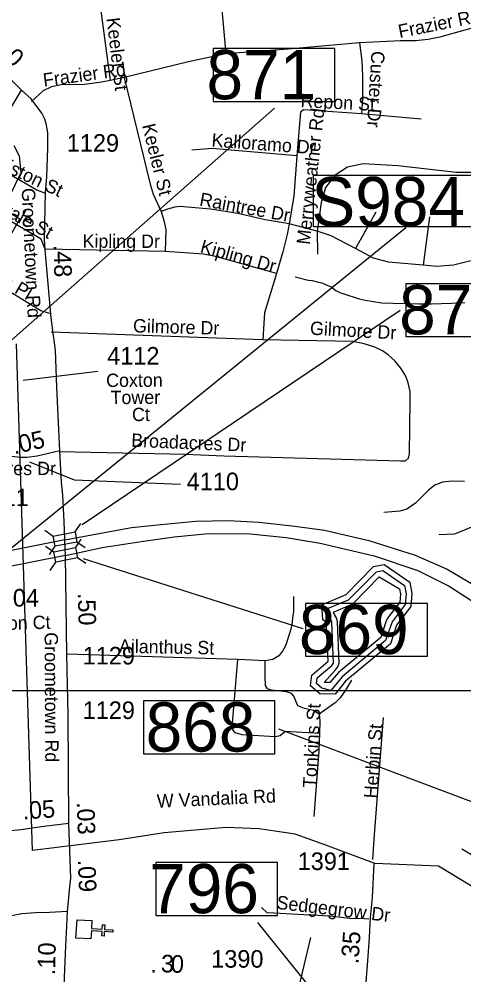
# Model space of a CAD drawing. Extents: x 1662474 to 1856135, y 779280 to 917889.
# Drawn here: x 1743675 to 1746839, y 824566 to 831364 of the extents above; entities that cross this region are included whole.
import ezdxf

# ---------------------------------------------------------------- set-up
doc = ezdxf.new("R2010")
doc.units = 0
for name, color, linetype in [('Exist Boundary Political City Limit New', 7, 'Continuous'), ('Exist Cultural Church CELL', 7, 'Continuous'), ('Exist Hydrographic Buffer Line', 7, 'Continuous'), ('Exist Hydrographic Misc Water Feature', 7, 'Continuous'), ('Exist Hydrographic Pond Over 1500 Sq Ft', 7, 'Continuous'), ('Exist Road Non-System Type 51', 7, 'Continuous'), ('Exist Road Non-System Type 51 Label', 7, 'Continuous'), ('Exist Road Primary Interstate Divided Center Attributed', 7, 'Continuous'), ('Exist Road Primary Interstate Structure Ovrhead Sign CELL', 7, 'Continuous'), ('Exist Road Primary Interstate Structure Standard Bridge CELL', 7, 'Continuous'), ('Exist Road Primary Interstate Structure Standard Bridge Number Label', 7, 'Continuous'), ('Exist Road Secondary Mileage Hundredths English Label', 7, 'Continuous'), ('Exist Road Secondary Mileage Tenths English Label', 7, 'Continuous'), ('Exist Road Secondary Structure Standard Bridge Number Label', 7, 'Continuous'), ('Exist Road Secondary Type 51 Attributed', 7, 'Continuous'), ('Exist Road Secondary Type 51 Label', 7, 'Continuous'), ('Exist Road Secondary Type 51 Number Label', 7, 'Continuous'), ('Map Preparation Boundary City Limit Buffer Line', 7, 'Continuous'), ('Map Preparation Inset Cut Line', 7, 'Continuous')]:
    doc.layers.add(name, color=color, linetype=linetype)

msp = doc.modelspace()

# ---------------------------------------------------------------- linework, layer by layer
at = {"layer": 'Exist Boundary Political City Limit New'}
for points in [[(1743420.2, 829483.6), (1743679.2, 829942.9), (1743560.9, 830009.6), (1743689.2, 830274), (1743677.8, 830388.5), (1743640.9, 830462.1)], [(1747236.8, 824988.7), (1746658.6, 825338), (1746206.1, 825357.3), (1745856.4, 825489.2), (1745637.9, 825567.8), (1745381.8, 825605.6), (1745147.2, 825613.4), (1744707.5, 825575.3), (1744386, 825527.4), (1743769.8, 825450.9), (1743657, 829053.9)]]:
    msp.add_lwpolyline(points, dxfattribs=at)
at = {"layer": 'Exist Cultural Church CELL'}
msp.add_lwpolyline([(1744193.7, 824951.9), (1744190.4, 824895), (1744266.4, 824890.5), (1744268.3, 824922.4), (1744284.3, 824921.5), (1744282.4, 824889.5), (1744342.4, 824886), (1744341.4, 824870), (1744281.4, 824873.5), (1744279.5, 824841.6), (1744263.6, 824842.5), (1744265.5, 824874.5), (1744189.5, 824879), (1744185.9, 824821.5), (1744079.6, 824827.8), (1744087.4, 824958.2)], close=True, dxfattribs=at)
at = {"layer": 'Exist Hydrographic Buffer Line'}
for points in [[(1745892, 826589.1), (1745829, 826605.4), (1745790.1, 826639.2), (1745794.6, 826677.9), (1745899.8, 826767.1), (1745911.5, 826783.9), (1745899.8, 827075.6), (1745890.3, 827099.3), (1745873.3, 827112.7), (1745869.6, 827172.9), (1746018.1, 827233.9), (1746216.8, 827433.7), (1746263.1, 827442.9), (1746417.7, 827336.5), (1746429.4, 827276), (1746422, 827201.3), (1746328.1, 827077.8), (1746282.4, 826943.2), (1745972.1, 826684.7), (1745892, 826589.1)], [(1745886.4, 826644.3), (1745844.2, 826645.1), (1745925.6, 826736.6), (1745943, 826757.6), (1745952.5, 826783.7), (1745939.7, 827077.7), (1745934.8, 827101), (1745921.1, 827125), (1745911.2, 827146.8), (1746033.3, 827196.9), (1746054.2, 827209.6), (1746236.9, 827396.8), (1746381.6, 827312.8), (1746389, 827274), (1746383.5, 827216.5), (1746296.1, 827102.1), (1746283.6, 827078.1), (1746247.7, 826966.4), (1745946.5, 826715.4), (1745886.4, 826644.3)]]:
    msp.add_lwpolyline(points, dxfattribs=at)
at = {"layer": 'Exist Hydrographic Misc Water Feature'}
for points in [[(1745639.3, 829530.9), (1745677.1, 829520.6), (1745709.1, 829512.3), (1745733.1, 829508.1), (1745759.1, 829506), (1745815.1, 829491.5), (1745828.8, 829487.4), (1745854.9, 829477.1), (1745882.7, 829464.9), (1745894.8, 829458.8), (1745928.5, 829434.5), (1745956.4, 829420.3), (1745978.3, 829412.1), (1746094.2, 829375.1), (1746136, 829364.8), (1746255.9, 829345.8), (1746333.9, 829343.2), (1746518, 829339.7), (1746607.8, 829338.9), (1746750.1, 829343.8), (1746846.1, 829349)], [(1746685.9, 820039.2), (1746657.6, 820097.5), (1746282.8, 820733.4), (1746026.9, 821004.4), (1745886.8, 821237.1), (1745663.7, 821491.1), (1745582.8, 821732.3), (1745639.8, 822548.5), (1745757.9, 822782.4), (1745743.7, 823091.2), (1745643.9, 824048.4), (1745654.7, 824432.2), (1745749.9, 824830.7)]]:
    msp.add_lwpolyline(points, dxfattribs=at)
at = {"layer": 'Exist Hydrographic Pond Over 1500 Sq Ft'}
msp.add_lwpolyline([(1746453.8, 827360.2), (1746469.8, 827277.8), (1746460.8, 827186.1), (1746359.7, 827053.6), (1746316.8, 826919.9), (1745997.8, 826653.9), (1745922.7, 826563.6), (1745813.8, 826565.8), (1745747.8, 826622.9), (1745756.8, 826698.2), (1745873.7, 826797.6), (1745859.8, 827073.6), (1745834.8, 827090.5), (1745827.8, 827199), (1746002.7, 827270.9), (1746196.9, 827470.5), (1746271.7, 827485.4), (1746453.8, 827360.2)], dxfattribs=at)
at = {"layer": 'Exist Road Non-System Type 51'}
for p, q in [((1744251.4, 831457.9), (1744323.5, 830928.5)), ((1744421.9, 830949), (1744323.5, 830928.5)), ((1746534.8, 830653.4), (1746109.6, 830691.5)), ((1746211.6, 829990.2), (1746067.9, 829733)), ((1745796.5, 829855.2), (1745595.1, 829907)), ((1746594.4, 829957.2), (1746550.4, 829613)), ((1745796.5, 829855.2), (1745797.8, 829691.5)), ((1744713.9, 829710.7), (1743860.9, 829727.2)), ((1745409.9, 829083.9), (1743904.1, 829136.9)), ((1745230.1, 826808.9), (1744017.8, 826847.8)), ((1745426.1, 826799.4), (1745230.1, 826808.9)), ((1746264.9, 826395.5), (1746198, 825529.9))]:
    msp.add_line(p, q, dxfattribs=at)
for points in [[(1745273.6, 832373.4), (1745273.6, 832267.6), (1745271, 832120.4), (1745268.4, 831987.2), (1745258.4, 831931.9), (1745246.9, 831888.6), (1745218.8, 831810.9), (1745138.5, 831608.5), (1745119.6, 831545), (1745111.4, 831483.4), (1745146.6, 831116.7)], [(1747105.4, 831341.6), (1746989.4, 831325.4), (1746760.5, 831262.9), (1746667.1, 831236.9), (1746584.9, 831219.6), (1746495.1, 831210.1), (1746388.4, 831210.4), (1746095.6, 831196.5)], [(1746095.6, 831196.5), (1745589.4, 831151.6), (1745146.6, 831116.7)], [(1746095.6, 831196.5), (1746111.9, 831067.9), (1746118.8, 830958.2), (1746117.4, 830799.9), (1746109.6, 830691.5)], [(1745146.6, 831116.7), (1744881, 831060), (1744421.9, 830949)], [(1744323.5, 830928.5), (1744260.9, 830914.9), (1744140.4, 830898.6), (1743973.9, 830895.9), (1743905.9, 830882.4), (1743846.6, 830854.2), (1743764.2, 830777.1)], [(1744421.9, 830949), (1744607.8, 830189.4), (1744629.4, 830119.9), (1744686, 829995.4)], [(1746109.6, 830691.5), (1745699.1, 830719.9), (1745677.4, 830702.5), (1745651.6, 830391)], [(1745651.6, 830391), (1745154.5, 830434.2), (1745047.9, 830443.4), (1744904.1, 830431.4)], [(1745651.6, 830391), (1745628.8, 830104.4), (1745595.1, 829907)], [(1746957.6, 830273.4), (1746787.5, 830273.1), (1746368.9, 830321.2), (1746122.6, 830335.9), (1746011.1, 830311.2), (1745923.2, 830255), (1745855.2, 830166.9), (1745823, 830058.9), (1745796.5, 829855.2)], [(1743858.6, 830126.7), (1743801.8, 830148.2), (1743604.1, 830260.8)], [(1743860.9, 829727.2), (1743831.1, 829799.9), (1743258.1, 830133.8)], [(1745595.1, 829907), (1745424.9, 829935.4), (1745230.1, 829981), (1745036.9, 830012.8), (1744874.1, 830026.9), (1744821.4, 830030.6), (1744783.6, 830026.4), (1744729.6, 830013), (1744686, 829995.4)], [(1744686, 829995.4), (1744705.6, 829931.4), (1744719.4, 829867.9), (1744713.9, 829710.7)], [(1745595.1, 829907), (1745581.5, 829831.4), (1745550.5, 829709.6), (1745505.9, 829555.9)], [(1746067.9, 829733), (1745895.9, 829822.8), (1745796.5, 829855.2)], [(1745505.9, 829555.9), (1745472.4, 829563.7), (1745072.1, 829675.5), (1744986.8, 829693.4), (1744713.9, 829710.7)], [(1746550.4, 829613), (1746548.5, 829613.2), (1746302.2, 829636.1), (1746194.9, 829664.5), (1746067.9, 829733)], [(1743893.4, 829270.2), (1743829.9, 829289.2), (1743252.6, 829639.5)], [(1746994.6, 829671.7), (1746766, 829613.2), (1746643.1, 829605.7), (1746550.4, 829613)], [(1745505.9, 829555.9), (1745420.9, 829275.8), (1745415.9, 829202), (1745409.9, 829083.9)], [(1743963.6, 828288.9), (1744859.8, 828268.7), (1745132.6, 828256.9), (1746391.1, 828222.5), (1746422.6, 828222.8), (1746445.2, 828241.7), (1746452.1, 828271.4), (1746457.1, 828651.9), (1746456.4, 828714.9), (1746442.6, 828776.9), (1746425.1, 828824.4), (1746389.9, 828881), (1746347.9, 828932.5), (1746300.6, 828976.9), (1746260.2, 829005.4), (1746206.1, 829031.2), (1746130.4, 829055.6), (1746051.9, 829070), (1745409.9, 829083.9)], [(1746842.6, 828075.5), (1746753.6, 828076.9), (1746687, 828071.6), (1746631.9, 828049.9), (1746586.2, 828014.4), (1746494.1, 827919.9), (1746433.1, 827879.2), (1746383.1, 827863.4), (1746269.6, 827854.5)], [(1746892.8, 827749.2), (1746772.6, 827701), (1746716.9, 827697.1), (1746660.2, 827695.2)], [(1745625.9, 827258.2), (1745627.4, 827206), (1745626.6, 827150.6), (1745620.6, 827102.4), (1745614.9, 827059), (1745607.2, 827024.1), (1745594.4, 826980), (1745579.1, 826934.1), (1745567.4, 826901.9), (1745549.5, 826867.9), (1745523, 826834.9), (1745479.6, 826808.6), (1745426.1, 826799.4)], [(1745812.8, 826282.9), (1745568.1, 826297.9), (1745532.9, 826266.7), (1745496.5, 826258.8), (1745261.4, 826272.2), (1745210.9, 826287.1), (1745196.5, 826311.5), (1745193.6, 826355.9), (1745230.1, 826808.9)], [(1745810.1, 826419.9), (1745768.1, 826445.4), (1745705.9, 826461.4), (1745658.6, 826479), (1745630.4, 826548), (1745612.8, 826568.2), (1745576.2, 826579), (1745469.4, 826591.4), (1745442.4, 826600.8), (1745427.4, 826623.6), (1745426.1, 826687.1), (1745426.1, 826799.4)], [(1746038.4, 826661.7), (1745998, 826591.6), (1745958.6, 826537.2), (1745923.5, 826500.8), (1745810.1, 826419.9)], [(1745810.1, 826419.9), (1745815.1, 826371.1), (1745812.8, 826282.9)], [(1745812.8, 826282.9), (1745807.2, 826158.8), (1745770.8, 825691.1)], [(1746198, 825529.9), (1746189, 825385.5)], [(1747372.8, 825116.8), (1747139.6, 825274.6), (1746823.9, 825459.2)], [(1746161.9, 824960.9), (1746132.6, 824963.5), (1746024.6, 824966.9), (1745888.1, 824982.9), (1745835.9, 824986.6), (1745768.6, 824989.8), (1745700.1, 824991.9), (1745618.5, 824996.4), (1745489.1, 825005.2), (1745440.6, 825006.9), (1745399.6, 825044.1)]]:
    msp.add_lwpolyline(points, dxfattribs=at)
at = {"layer": 'Exist Road Primary Interstate Divided Center Attributed'}
for points in [[(1744001.3, 827661), (1744474.1, 827747.9), (1744682.8, 827770.5), (1744932.4, 827792.3), (1745162.1, 827797.5), (1745382.1, 827786.2), (1745636.1, 827758.3), (1745846.9, 827728.6), (1746162.2, 827655.3), (1746492.9, 827551.4), (1746719.6, 827452.2), (1746903.9, 827343.6), (1747086.9, 827194.8), (1747273.5, 827003.5), (1747431.7, 826802.7), (1747559.3, 826568.9), (1747613.6, 826410.7), (1747672.6, 826209.9), (1747696.3, 826098.9), (1747722.2, 825905.2), (1747743.5, 825567.5)], [(1744001.3, 827661), (1743632.4, 827587.5), (1743174.5, 827497.5), (1742794.4, 827419.9), (1742609.4, 827392.3), (1742482.7, 827380), (1742370.3, 827373.9), (1742268.1, 827361.6), (1742161.8, 827361.6), (1742021.9, 827375.9), (1741790.8, 827407.6), (1741610.7, 827459.9)], [(1744006.2, 827547.9), (1744267, 827604.8), (1744542.9, 827647.8), (1744778, 827682.5), (1745021.2, 827705), (1745317.9, 827702.6), (1745575.3, 827676.6), (1745816.2, 827636.5), (1746200, 827546.7), (1746511.8, 827442.8), (1746733.8, 827331.8), (1746936.9, 827199.5), (1747091.6, 827064.9), (1747247.5, 826880.7), (1747391.6, 826668.1), (1747497.9, 826453.2), (1747562.8, 826243), (1747605.9, 826051.7), (1747620.1, 825921.7), (1747640.8, 825728.1), (1747647.8, 825439.9)], [(1744006.2, 827547.9), (1743549.6, 827457.7), (1742933.4, 827334), (1742580.8, 827279.9), (1742396.8, 827263.5), (1742321.2, 827261.5), (1742131.1, 827261.5), (1741957.4, 827275.8), (1741813.3, 827295.2), (1741694.7, 827319.7), (1741553.7, 827347.1)]]:
    msp.add_lwpolyline(points, dxfattribs=at)
at = {"layer": 'Exist Road Primary Interstate Structure Ovrhead Sign CELL'}
msp.add_line((1743496.1, 827503.6), (1746425, 829883.1), dxfattribs=at)
msp.add_lwpolyline([(1745769.8, 830254.4), (1747067.7, 830254.4), (1747067.7, 829885.7), (1745769.8, 829885.7)], close=True, dxfattribs=at)
at = {"layer": 'Exist Road Primary Interstate Structure Standard Bridge CELL'}
for p, q in [((1743858.4, 827728), (1743917.9, 827687.4)), ((1744072.9, 827716.3), (1744113.5, 827775.8)), ((1744077, 827604.3), (1744117.4, 827664)), ((1743862.4, 827615.3), (1743922.1, 827574.9)), ((1743890.9, 827555.5), (1743931.5, 827615)), ((1744086.3, 827645.6), (1744145.8, 827605)), ((1744090.6, 827533.6), (1744150.3, 827493.2)), ((1743895.6, 827442.9), (1743936, 827502.5))]:
    msp.add_line(p, q, dxfattribs=at)
for points in [[(1743917.9, 827687.4), (1744072.9, 827716.7), (1744086.5, 827644.3), (1743931.5, 827615)], [(1743922.1, 827574.9), (1744077, 827604.7), (1744090.9, 827532.3), (1743936, 827502.5)]]:
    msp.add_lwpolyline(points, close=True, dxfattribs=at)
at = {"layer": 'Exist Road Primary Interstate Structure Standard Bridge Number Label'}
for p, q in [((1741637.9, 827330.7), (1745491.6, 830731.8)), ((1744122.6, 827770.2), (1746385.1, 829294.2)), ((1744131.9, 827527.3), (1745692.6, 827030.7))]:
    msp.add_line(p, q, dxfattribs=at)
for points in [[(1745921.9, 831154.5), (1745055.4, 831154.5), (1745055.4, 830778.9), (1745921.9, 830778.9)], [(1747292.4, 829482), (1746425.9, 829482), (1746425.9, 829106.4), (1747292.4, 829106.4)], [(1746579.2, 827208.2), (1745712.8, 827208.2), (1745712.8, 826832.5), (1746579.2, 826832.5)], [(1745514, 825364.6), (1744647.6, 825364.6), (1744647.6, 824989), (1745514, 824989)]]:
    msp.add_lwpolyline(points, close=True, dxfattribs=at)
msp.add_lwpolyline([(1747289.7, 821784.5), (1746248.3, 823852), (1745373, 824938.6)], dxfattribs=at)
at = {"layer": 'Exist Road Secondary Structure Standard Bridge Number Label'}
msp.add_line((1747578.4, 825539.6), (1745522.2, 826313.9), dxfattribs=at)
msp.add_lwpolyline([(1744562.7, 826518.6), (1745491.7, 826518.6), (1745491.7, 826134.5), (1744562.7, 826134.5)], close=True, dxfattribs=at)
at = {"layer": 'Exist Road Secondary Type 51 Attributed'}
for points in [[(1743691.4, 830859.1), (1743525.4, 831021.5), (1743265.7, 831197.4)], [(1742992.6, 829667.5), (1743128.2, 829896.9), (1743188.2, 830016.8), (1743263.6, 830126.2), (1743329, 830233.2), (1743407.3, 830370.7), (1743483.5, 830513.8), (1743691.4, 830859.1)], [(1743965.1, 828293), (1743942.4, 828745.4), (1743934.1, 829010.2), (1743919.8, 829114.3), (1743903.9, 829239.7), (1743860.9, 829723.5), (1743855.6, 829796.1), (1743862.5, 830134.3), (1743873.2, 830241.5), (1743880.3, 830445.1), (1743880.3, 830552.4), (1743869.6, 830613.1), (1743858.9, 830652.4), (1743837.4, 830695.3), (1743761, 830797.6), (1743691.4, 830859.1)], [(1743965.1, 828293), (1743804.8, 828255.3), (1743730, 828247), (1743685.7, 828247), (1743622.1, 828252.5), (1743563.9, 828260.8), (1743505.8, 828280.2), (1743433.9, 828307.7)], [(1744001.3, 827661), (1743995.7, 827789.6), (1743985.9, 827980.7), (1743976.6, 828068.5), (1743965.1, 828293)], [(1744006.2, 827547.9), (1744001.3, 827661)], [(1744028.1, 825645.4), (1744023.6, 826412.5), (1744015.7, 826844.2), (1744006.2, 827547.9)], [(1742824.8, 825635.8), (1742993.1, 825637.1), (1743110.7, 825625.4), (1743222.6, 825606.4), (1743326.1, 825590.7), (1743384.9, 825586.6), (1743487.9, 825580.6), (1743589.8, 825590.8), (1743687.4, 825600.8), (1743851.3, 825623.1), (1744028.1, 825645.4)], [(1744020.6, 825016.5), (1744036, 825190.9), (1744042.6, 825254.6), (1744028.1, 825645.4)], [(1746197.9, 825357.5), (1746185.5, 825116), (1746173.2, 824973.8), (1746165, 824832), (1746152.5, 824665.1), (1746142.1, 824513.8), (1746137.3, 824389.1), (1746138.4, 824363.8), (1746144, 824344.8), (1746159.1, 824325.2), (1746172.7, 824318.3), (1746187.2, 824312.1), (1746206.1, 824311.1), (1746260.4, 824314.8), (1746488.1, 824328.8), (1746664.4, 824337.6), (1746808.3, 824352.3), (1746944.8, 824363.8)], [(1744020.6, 825016.5), (1743891, 825009.9), (1743792.2, 825007.7), (1743694.5, 824999), (1743622.1, 824985.5), (1743523.8, 824971.1), (1743395.9, 824944.2), (1743257.8, 824924), (1743164.7, 824911.3), (1743072.5, 824904.7), (1742973.7, 824906.9), (1742709.6, 824906.8), (1742529.1, 824882.3), (1742422.5, 824850.3), (1742385.6, 824835.9), (1742340.9, 824803.8), (1742301.1, 824765.9), (1742272.8, 824732.5), (1742250, 824695.1), (1742220.7, 824618.3), (1742200.5, 824535.5), (1742189.7, 824459.6), (1742174.8, 824344.2)], [(1743996.3, 824490.8), (1744007.4, 824772.9), (1744014, 824915.6), (1744020.6, 825016.5)]]:
    msp.add_lwpolyline(points, dxfattribs=at)
at = {"layer": 'Exist Road Secondary Type 51 Number Label'}
msp.add_line((1743703.3, 828796.2), (1744235.7, 828859.8), dxfattribs=at)
msp.add_lwpolyline([(1743748.8, 828214.1), (1744066.5, 828087.9), (1744823.4, 828055.2)], dxfattribs=at)
at = {"layer": 'Map Preparation Boundary City Limit Buffer Line'}
for points in [[(1743420.2, 829483.6), (1743679.2, 829942.9), (1743560.9, 830009.6), (1743689.2, 830274), (1743677.8, 830388.5), (1743640.9, 830462.1)], [(1747236.8, 824988.7), (1746658.6, 825338), (1746206.1, 825357.3), (1745856.4, 825489.2), (1745637.9, 825567.8), (1745381.8, 825605.6), (1745147.2, 825613.4), (1744707.5, 825575.3), (1744386, 825527.4), (1743769.8, 825450.9), (1743657, 829053.9)]]:
    msp.add_lwpolyline(points, dxfattribs=at)
at = {"layer": 'Map Preparation Inset Cut Line'}
for points in [[(1731035.7, 826588.1), (1793585.1, 826588.1), (1793585.1, 870408.9), (1731035.7, 870408.9)], [(1793585.1, 782767.4), (1731035.7, 782767.4), (1731035.7, 826588.1), (1793585.1, 826588.1)]]:
    msp.add_lwpolyline(points, close=True, dxfattribs=at)

# ---------------------------------------------------------------- texts
at = {"layer": 'Exist Road Non-System Type 51 Label'}
for s, rotation, p in [('Frazier Rd', 11.24208, (1746381.9, 831229.2)), ('Keeler St', 276.78242, (1744296.7, 831370.1)), ('Custer Dr', 266.60189, (1746181.7, 831139.7)), ('Frazier Rd', 7.82272, (1743852.1, 830882.9)), ('Repon St', 357.05183, (1745675.3, 830738.7)), ('Merryweather Rd', 83.83346, (1745742.6, 829756.9)), ('Keeler St', 283.78318, (1744549.6, 830608.1)), ('Kalloramo Dr', 355.73949, (1745041.7, 830458)), ('Elliston St', 334.47595, (1743448.7, 830339.8)), ('Oakvale St', 331.26897, (1743338.3, 830097.1)), ('Raintree Dr', 349.574, (1744953.5, 830038.7)), ('Kipling Dr', 359.84162, (1744126, 829737.8)), ('Kipling Dr', 344.40954, (1744957.2, 829706.4)), ('Beta Pl', 329.22139, (1743380.9, 829573.3)), ('Gilmore Dr', 358.31962, (1744484.2, 829136.5)), ('Gilmore Dr', 356.82852, (1745742.4, 829119.9)), ('Broadacres Dr', 357.51333, (1744471, 828322.8)), ('Ailanthus St', 358.90346, (1744384.5, 826857.6)), ('Tonkins St', 86.95318, (1745788, 825893.5)), ('Herbin St', 86.05531, (1746222.9, 825818.6)), ('W Vandalia Rd', 2.56223, (1744657.1, 825754.7)), ('Sedgegrow Dr', 353.31225, (1745502.6, 825036.1))]:
    msp.add_text(s, height=95, rotation=rotation, dxfattribs=at).set_placement(p)
at = {"layer": 'Exist Road Primary Interstate Structure Ovrhead Sign CELL'}
msp.add_text('S984', height=350, dxfattribs=at).set_placement((1745753.8, 829891.8))
at = {"layer": 'Exist Road Primary Interstate Structure Standard Bridge Number Label'}
for s, p in [('871', (1745008, 830794.4)), ('870', (1746378.5, 829121.9)), ('869', (1745665.4, 826848.1)), ('796', (1744600.2, 825004.5))]:
    msp.add_text(s, height=350, dxfattribs=at).set_placement(p)
at = {"layer": 'Exist Road Secondary Mileage Hundredths English Label'}
for s, rotation, p in [('.03', 272.12291, (1744085, 825793.7)), ('.09', 272.12291, (1744092.9, 825384.3)), ('.35', 85.7363, (1746088, 824640.4))]:
    msp.add_text(s, height=125, rotation=rotation, dxfattribs=at).set_placement(p)
at = {"layer": 'Exist Road Secondary Mileage Tenths English Label'}
for s, rotation, p in [('.10', 318.53108, (1743465.8, 831169)), ('.48', 271.55414, (1743919.8, 829758.6)), ('.05', 12.86872, (1743641.2, 828268)), ('.50', 271.60621, (1744092.3, 827281.5)), ('.05', 4.07529, (1743703.7, 825670.4)), ('.10', 88.465, (1743930.2, 824562.5)), ('3', 357.96391, (1744682.1, 824585)), ('0', 357.96391, (1744752.9, 824582.5)), ('.', 4.21434, (1744609.5, 824579.8))]:
    msp.add_text(s, height=125, rotation=rotation, dxfattribs=at).set_placement(p)
at = {"layer": 'Exist Road Secondary Structure Standard Bridge Number Label'}
msp.add_text('868', height=350, dxfattribs=at).set_placement((1744575.3, 826154.3))
at = {"layer": 'Exist Road Secondary Type 51 Label'}
for s, rotation, p in [('Groometown Rd', 272.67262, (1743693.3, 830160.6)), ('Coxton ', 0.38505, (1744294.5, 828747.1)), ('Tower ', 0.38505, (1744325.9, 828625.4)), ('Ct', 0.38505, (1744478.5, 828504.4)), ('Chillon Ct', 1.44676, (1743349, 827013.8)), ('Groometown Rd', 270.3333, (1743856.3, 827002.7))]:
    msp.add_text(s, height=95, rotation=rotation, dxfattribs=at).set_placement(p)
msp.add_text('Broadacres Dr', height=95, dxfattribs=at).set_placement((1743118.1, 828120.7))
at = {"layer": 'Exist Road Secondary Type 51 Number Label'}
for s, p in [('1129', (1744014.4, 830420.9)), ('4112', (1744301.7, 828906.7)), ('4110', (1744867.1, 828013.5)), ('4111', (1743372.3, 827899.9)), ('4204', (1743444.6, 827185.7)), ('1129', (1744127.2, 826773.9)), ('1129', (1744127.2, 826385.9)), ('1391', (1745656.8, 825311.6)), ('1390', (1745041.6, 824617))]:
    msp.add_text(s, height=125, dxfattribs=at).set_placement(p)

doc.saveas('drawing.dxf')
